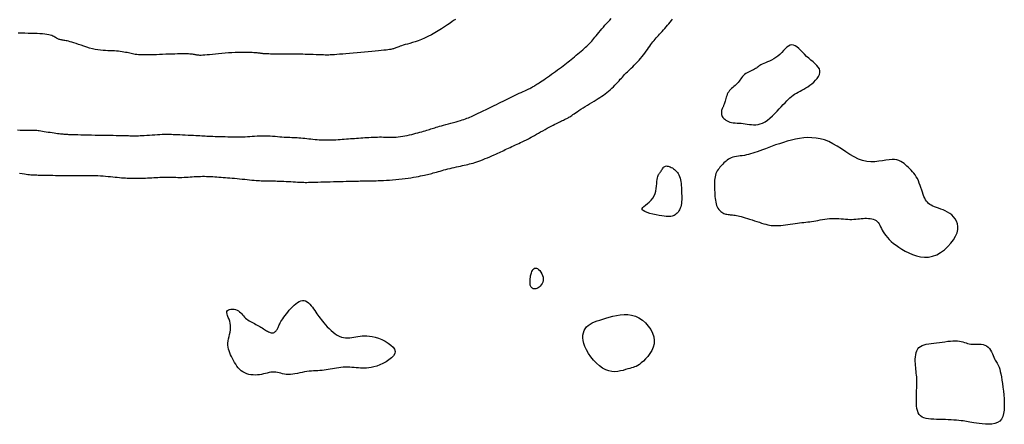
# Model space of a CAD drawing. Header units: millimetres. Extents: x 32690613 to 32693367, y 5343692 to 5344708.
# Tile 470 of 656: x 32692852 to 32692882, y 5344162 to 5344174. Entities that reach past the tile are written whole.
import ezdxf

# ---------------------------------------------------------------- set-up
doc = ezdxf.new("R2010")
doc.units = ezdxf.units.MM
doc.header["$LTSCALE"] = 20
for name, color, linetype in [('02-DGM_HL_491.00', 62, 'Continuous'), ('02-DGM_HL_491.50', 72, 'Continuous'), ('02-DGM_HL_492.00', 82, 'Continuous'), ('02-DGM_HL_492.50', 92, 'Continuous')]:
    doc.layers.add(name, color=color, linetype=linetype)

msp = doc.modelspace()

# ---------------------------------------------------------------- linework, layer by layer
at = {"layer": '02-DGM_HL_491.00', "elevation": 491, "flags": 128}
msp.add_lwpolyline([(32692865.487, 5344174.234), (32692865.445, 5344174.207), (32692865.391, 5344174.17), (32692865.325, 5344174.125), (32692865.248, 5344174.072), (32692865.161, 5344174.014), (32692865.067, 5344173.952), (32692864.968, 5344173.889), (32692864.866, 5344173.827), (32692864.762, 5344173.768), (32692864.658, 5344173.714), (32692864.557, 5344173.666), (32692864.459, 5344173.625), (32692864.364, 5344173.589), (32692864.274, 5344173.559), (32692864.189, 5344173.532), (32692864.11, 5344173.509), (32692864.037, 5344173.489), (32692863.972, 5344173.471), (32692863.914, 5344173.453), (32692863.862, 5344173.437), (32692863.818, 5344173.422), (32692863.779, 5344173.408), (32692863.744, 5344173.396), (32692863.714, 5344173.384), (32692863.687, 5344173.374), (32692863.663, 5344173.364), (32692863.641, 5344173.356), (32692863.618, 5344173.349), (32692863.595, 5344173.342), (32692863.568, 5344173.336), (32692863.536, 5344173.33), (32692863.497, 5344173.323), (32692863.451, 5344173.316), (32692863.394, 5344173.309), (32692863.326, 5344173.301), (32692863.248, 5344173.292), (32692863.161, 5344173.282), (32692863.065, 5344173.272), (32692862.964, 5344173.261), (32692862.856, 5344173.251), (32692862.745, 5344173.24), (32692862.632, 5344173.23), (32692862.516, 5344173.22), (32692862.402, 5344173.211), (32692862.29, 5344173.202), (32692862.182, 5344173.193), (32692862.082, 5344173.186), (32692861.989, 5344173.179), (32692861.907, 5344173.173), (32692861.838, 5344173.168), (32692861.782, 5344173.164), (32692861.738, 5344173.161), (32692861.701, 5344173.159), (32692861.667, 5344173.158), (32692861.634, 5344173.157), (32692861.599, 5344173.158), (32692861.556, 5344173.158), (32692861.504, 5344173.16), (32692861.439, 5344173.162), (32692861.363, 5344173.164), (32692861.281, 5344173.166), (32692861.195, 5344173.169), (32692861.108, 5344173.171), (32692861.025, 5344173.174), (32692860.947, 5344173.176), (32692860.878, 5344173.179), (32692860.822, 5344173.181), (32692860.774, 5344173.182), (32692860.734, 5344173.184), (32692860.696, 5344173.185), (32692860.659, 5344173.186), (32692860.619, 5344173.186), (32692860.574, 5344173.187), (32692860.519, 5344173.187), (32692860.454, 5344173.187), (32692860.379, 5344173.187), (32692860.298, 5344173.187), (32692860.215, 5344173.187), (32692860.13, 5344173.188), (32692860.049, 5344173.188), (32692859.973, 5344173.188), (32692859.905, 5344173.189), (32692859.848, 5344173.19), (32692859.8, 5344173.191), (32692859.761, 5344173.193), (32692859.729, 5344173.195), (32692859.701, 5344173.197), (32692859.678, 5344173.199), (32692859.656, 5344173.202), (32692859.635, 5344173.205), (32692859.613, 5344173.208), (32692859.589, 5344173.212), (32692859.562, 5344173.215), (32692859.531, 5344173.218), (32692859.495, 5344173.222), (32692859.452, 5344173.225), (32692859.402, 5344173.228), (32692859.344, 5344173.23), (32692859.277, 5344173.233), (32692859.202, 5344173.234), (32692859.119, 5344173.235), (32692859.03, 5344173.235), (32692858.937, 5344173.234), (32692858.839, 5344173.231), (32692858.739, 5344173.227), (32692858.637, 5344173.221), (32692858.534, 5344173.214), (32692858.433, 5344173.205), (32692858.333, 5344173.195), (32692858.237, 5344173.186), (32692858.146, 5344173.176), (32692858.062, 5344173.167), (32692857.985, 5344173.159), (32692857.918, 5344173.153), (32692857.861, 5344173.15), (32692857.812, 5344173.148), (32692857.772, 5344173.148), (32692857.737, 5344173.15), (32692857.707, 5344173.152), (32692857.681, 5344173.156), (32692857.655, 5344173.16), (32692857.63, 5344173.165), (32692857.603, 5344173.17), (32692857.575, 5344173.175), (32692857.543, 5344173.179), (32692857.507, 5344173.183), (32692857.467, 5344173.187), (32692857.421, 5344173.19), (32692857.37, 5344173.192), (32692857.311, 5344173.193), (32692857.244, 5344173.193), (32692857.171, 5344173.192), (32692857.092, 5344173.191), (32692857.009, 5344173.188), (32692856.921, 5344173.186), (32692856.83, 5344173.182), (32692856.738, 5344173.179), (32692856.644, 5344173.175), (32692856.551, 5344173.172), (32692856.458, 5344173.168), (32692856.368, 5344173.165), (32692856.28, 5344173.163), (32692856.196, 5344173.161), (32692856.117, 5344173.161), (32692856.044, 5344173.161), (32692855.978, 5344173.163), (32692855.919, 5344173.167), (32692855.866, 5344173.172), (32692855.819, 5344173.178), (32692855.775, 5344173.185), (32692855.734, 5344173.193), (32692855.694, 5344173.202), (32692855.654, 5344173.211), (32692855.612, 5344173.22), (32692855.568, 5344173.23), (32692855.521, 5344173.239), (32692855.471, 5344173.248), (32692855.419, 5344173.257), (32692855.365, 5344173.264), (32692855.308, 5344173.271), (32692855.248, 5344173.277), (32692855.187, 5344173.281), (32692855.123, 5344173.284), (32692855.057, 5344173.286), (32692854.988, 5344173.288), (32692854.917, 5344173.291), (32692854.844, 5344173.296), (32692854.768, 5344173.303), (32692854.689, 5344173.313), (32692854.607, 5344173.328), (32692854.522, 5344173.347), (32692854.436, 5344173.37), (32692854.35, 5344173.396), (32692854.264, 5344173.423), (32692854.182, 5344173.451), (32692854.103, 5344173.478), (32692854.029, 5344173.503), (32692853.962, 5344173.526), (32692853.902, 5344173.544), (32692853.85, 5344173.56), (32692853.804, 5344173.572), (32692853.763, 5344173.582), (32692853.727, 5344173.59), (32692853.695, 5344173.596), (32692853.666, 5344173.601), (32692853.639, 5344173.605), (32692853.613, 5344173.61), (32692853.589, 5344173.614), (32692853.565, 5344173.618), (32692853.543, 5344173.624), (32692853.521, 5344173.63), (32692853.499, 5344173.637), (32692853.478, 5344173.646), (32692853.456, 5344173.657), (32692853.435, 5344173.669), (32692853.412, 5344173.684), (32692853.388, 5344173.699), (32692853.36, 5344173.714), (32692853.329, 5344173.73), (32692853.293, 5344173.745), (32692853.251, 5344173.759), (32692853.202, 5344173.771), (32692853.145, 5344173.781), (32692853.082, 5344173.789), (32692853.012, 5344173.795), (32692852.935, 5344173.8), (32692852.853, 5344173.804), (32692852.766, 5344173.808), (32692852.674, 5344173.81), (32692852.578, 5344173.813), (32692852.478, 5344173.816), (32692852.377, 5344173.818), (32692852.277, 5344173.821)], dxfattribs=at)
at = {"layer": '02-DGM_HL_491.50', "elevation": 491.5, "flags": 128}
msp.add_lwpolyline([(32692852.258, 5344170.895), (32692852.342, 5344170.893), (32692852.419, 5344170.89), (32692852.487, 5344170.888), (32692852.544, 5344170.887), (32692852.591, 5344170.887), (32692852.628, 5344170.887), (32692852.657, 5344170.887), (32692852.681, 5344170.887), (32692852.7, 5344170.888), (32692852.716, 5344170.889), (32692852.73, 5344170.89), (32692852.745, 5344170.89), (32692852.76, 5344170.89), (32692852.777, 5344170.89), (32692852.797, 5344170.889), (32692852.82, 5344170.887), (32692852.847, 5344170.884), (32692852.88, 5344170.88), (32692852.918, 5344170.874), (32692852.964, 5344170.868), (32692853.014, 5344170.86), (32692853.07, 5344170.852), (32692853.128, 5344170.842), (32692853.187, 5344170.833), (32692853.248, 5344170.824), (32692853.307, 5344170.815), (32692853.364, 5344170.807), (32692853.418, 5344170.799), (32692853.469, 5344170.792), (32692853.515, 5344170.787), (32692853.558, 5344170.781), (32692853.597, 5344170.777), (32692853.632, 5344170.774), (32692853.662, 5344170.771), (32692853.689, 5344170.768), (32692853.711, 5344170.766), (32692853.731, 5344170.765), (32692853.751, 5344170.764), (32692853.773, 5344170.763), (32692853.801, 5344170.762), (32692853.836, 5344170.761), (32692853.88, 5344170.76), (32692853.936, 5344170.758), (32692854.005, 5344170.756), (32692854.087, 5344170.754), (32692854.178, 5344170.752), (32692854.278, 5344170.749), (32692854.384, 5344170.746), (32692854.495, 5344170.744), (32692854.608, 5344170.741), (32692854.721, 5344170.739), (32692854.832, 5344170.737), (32692854.941, 5344170.736), (32692855.046, 5344170.734), (32692855.146, 5344170.733), (32692855.239, 5344170.732), (32692855.325, 5344170.731), (32692855.403, 5344170.729), (32692855.471, 5344170.728), (32692855.528, 5344170.727), (32692855.576, 5344170.725), (32692855.616, 5344170.723), (32692855.649, 5344170.722), (32692855.677, 5344170.72), (32692855.701, 5344170.719), (32692855.723, 5344170.718), (32692855.743, 5344170.717), (32692855.764, 5344170.717), (32692855.787, 5344170.717), (32692855.812, 5344170.717), (32692855.841, 5344170.718), (32692855.876, 5344170.719), (32692855.916, 5344170.722), (32692855.965, 5344170.724), (32692856.023, 5344170.728), (32692856.09, 5344170.732), (32692856.164, 5344170.736), (32692856.244, 5344170.741), (32692856.326, 5344170.746), (32692856.408, 5344170.751), (32692856.488, 5344170.756), (32692856.563, 5344170.759), (32692856.629, 5344170.763), (32692856.687, 5344170.765), (32692856.737, 5344170.766), (32692856.782, 5344170.766), (32692856.824, 5344170.766), (32692856.867, 5344170.765), (32692856.912, 5344170.763), (32692856.962, 5344170.761), (32692857.02, 5344170.759), (32692857.087, 5344170.756), (32692857.163, 5344170.753), (32692857.243, 5344170.749), (32692857.327, 5344170.746), (32692857.412, 5344170.742), (32692857.495, 5344170.738), (32692857.575, 5344170.734), (32692857.648, 5344170.731), (32692857.713, 5344170.727), (32692857.771, 5344170.724), (32692857.825, 5344170.72), (32692857.875, 5344170.717), (32692857.925, 5344170.714), (32692857.976, 5344170.711), (32692858.031, 5344170.709), (32692858.09, 5344170.706), (32692858.156, 5344170.704), (32692858.227, 5344170.702), (32692858.303, 5344170.7), (32692858.38, 5344170.698), (32692858.458, 5344170.696), (32692858.535, 5344170.694), (32692858.609, 5344170.692), (32692858.679, 5344170.691), (32692858.743, 5344170.689), (32692858.803, 5344170.687), (32692858.859, 5344170.686), (32692858.914, 5344170.685), (32692858.967, 5344170.684), (32692859.022, 5344170.685), (32692859.079, 5344170.687), (32692859.139, 5344170.689), (32692859.204, 5344170.693), (32692859.273, 5344170.698), (32692859.345, 5344170.703), (32692859.42, 5344170.708), (32692859.497, 5344170.713), (32692859.575, 5344170.717), (32692859.654, 5344170.719), (32692859.733, 5344170.72), (32692859.811, 5344170.719), (32692859.888, 5344170.715), (32692859.964, 5344170.71), (32692860.038, 5344170.705), (32692860.11, 5344170.698), (32692860.18, 5344170.692), (32692860.247, 5344170.686), (32692860.311, 5344170.681), (32692860.372, 5344170.677), (32692860.431, 5344170.674), (32692860.488, 5344170.672), (32692860.543, 5344170.67), (32692860.597, 5344170.668), (32692860.652, 5344170.666), (32692860.706, 5344170.663), (32692860.762, 5344170.66), (32692860.819, 5344170.655), (32692860.878, 5344170.65), (32692860.938, 5344170.643), (32692860.999, 5344170.637), (32692861.06, 5344170.63), (32692861.123, 5344170.623), (32692861.185, 5344170.617), (32692861.248, 5344170.611), (32692861.311, 5344170.606), (32692861.373, 5344170.601), (32692861.436, 5344170.598), (32692861.499, 5344170.595), (32692861.562, 5344170.593), (32692861.625, 5344170.592), (32692861.688, 5344170.592), (32692861.751, 5344170.593), (32692861.814, 5344170.596), (32692861.878, 5344170.599), (32692861.941, 5344170.603), (32692862.005, 5344170.607), (32692862.068, 5344170.612), (32692862.131, 5344170.617), (32692862.194, 5344170.622), (32692862.257, 5344170.627), (32692862.319, 5344170.632), (32692862.381, 5344170.637), (32692862.442, 5344170.641), (32692862.504, 5344170.645), (32692862.565, 5344170.65), (32692862.627, 5344170.654), (32692862.689, 5344170.658), (32692862.751, 5344170.662), (32692862.814, 5344170.666), (32692862.877, 5344170.67), (32692862.94, 5344170.674), (32692863.003, 5344170.677), (32692863.067, 5344170.68), (32692863.13, 5344170.682), (32692863.193, 5344170.683), (32692863.256, 5344170.683), (32692863.318, 5344170.682), (32692863.38, 5344170.68), (32692863.442, 5344170.679), (32692863.505, 5344170.678), (32692863.568, 5344170.677), (32692863.632, 5344170.678), (32692863.696, 5344170.681), (32692863.762, 5344170.686), (32692863.829, 5344170.694), (32692863.896, 5344170.704), (32692863.964, 5344170.717), (32692864.032, 5344170.731), (32692864.1, 5344170.746), (32692864.166, 5344170.762), (32692864.231, 5344170.779), (32692864.294, 5344170.795), (32692864.355, 5344170.811), (32692864.413, 5344170.827), (32692864.469, 5344170.842), (32692864.522, 5344170.857), (32692864.573, 5344170.871), (32692864.621, 5344170.885), (32692864.666, 5344170.898), (32692864.709, 5344170.911), (32692864.749, 5344170.924), (32692864.788, 5344170.937), (32692864.826, 5344170.949), (32692864.866, 5344170.962), (32692864.908, 5344170.975), (32692864.955, 5344170.99), (32692865.006, 5344171.005), (32692865.064, 5344171.022), (32692865.13, 5344171.04), (32692865.201, 5344171.06), (32692865.276, 5344171.08), (32692865.353, 5344171.101), (32692865.43, 5344171.122), (32692865.505, 5344171.142), (32692865.575, 5344171.162), (32692865.639, 5344171.18), (32692865.695, 5344171.197), (32692865.745, 5344171.213), (32692865.791, 5344171.229), (32692865.834, 5344171.246), (32692865.878, 5344171.263), (32692865.925, 5344171.283), (32692865.975, 5344171.306), (32692866.033, 5344171.332), (32692866.098, 5344171.363), (32692866.171, 5344171.397), (32692866.249, 5344171.433), (32692866.33, 5344171.472), (32692866.413, 5344171.511), (32692866.497, 5344171.551), (32692866.578, 5344171.591), (32692866.656, 5344171.629), (32692866.729, 5344171.665), (32692866.798, 5344171.7), (32692866.864, 5344171.733), (32692866.927, 5344171.765), (32692866.988, 5344171.797), (32692867.048, 5344171.827), (32692867.108, 5344171.857), (32692867.169, 5344171.887), (32692867.231, 5344171.916), (32692867.293, 5344171.946), (32692867.356, 5344171.975), (32692867.417, 5344172.003), (32692867.475, 5344172.03), (32692867.531, 5344172.056), (32692867.582, 5344172.079), (32692867.628, 5344172.1), (32692867.669, 5344172.119), (32692867.704, 5344172.136), (32692867.735, 5344172.152), (32692867.763, 5344172.166), (32692867.789, 5344172.18), (32692867.813, 5344172.193), (32692867.838, 5344172.207), (32692867.863, 5344172.222), (32692867.889, 5344172.238), (32692867.918, 5344172.255), (32692867.949, 5344172.275), (32692867.983, 5344172.297), (32692868.021, 5344172.321), (32692868.062, 5344172.348), (32692868.107, 5344172.378), (32692868.156, 5344172.412), (32692868.21, 5344172.449), (32692868.267, 5344172.489), (32692868.327, 5344172.531), (32692868.389, 5344172.575), (32692868.452, 5344172.62), (32692868.514, 5344172.665), (32692868.575, 5344172.709), (32692868.633, 5344172.753), (32692868.689, 5344172.794), (32692868.742, 5344172.834), (32692868.792, 5344172.872), (32692868.841, 5344172.91), (32692868.889, 5344172.948), (32692868.937, 5344172.987), (32692868.985, 5344173.025), (32692869.034, 5344173.065), (32692869.085, 5344173.107), (32692869.135, 5344173.149), (32692869.186, 5344173.192), (32692869.237, 5344173.235), (32692869.286, 5344173.277), (32692869.333, 5344173.318), (32692869.377, 5344173.357), (32692869.418, 5344173.393), (32692869.454, 5344173.427), (32692869.488, 5344173.458), (32692869.519, 5344173.488), (32692869.548, 5344173.518), (32692869.577, 5344173.549), (32692869.606, 5344173.581), (32692869.636, 5344173.615), (32692869.669, 5344173.653), (32692869.703, 5344173.696), (32692869.741, 5344173.741), (32692869.781, 5344173.79), (32692869.823, 5344173.842), (32692869.867, 5344173.894), (32692869.912, 5344173.948), (32692869.958, 5344174.003), (32692870.005, 5344174.057), (32692870.053, 5344174.109), (32692870.1, 5344174.161), (32692870.147, 5344174.211), (32692870.192, 5344174.259)], dxfattribs=at)
at = {"layer": '02-DGM_HL_492.00', "elevation": 492, "flags": 128}
msp.add_lwpolyline([(32692852.325, 5344169.59), (32692852.4, 5344169.577), (32692852.467, 5344169.566), (32692852.526, 5344169.557), (32692852.577, 5344169.55), (32692852.622, 5344169.545), (32692852.661, 5344169.542), (32692852.696, 5344169.539), (32692852.728, 5344169.538), (32692852.758, 5344169.537), (32692852.788, 5344169.536), (32692852.818, 5344169.536), (32692852.849, 5344169.535), (32692852.883, 5344169.534), (32692852.92, 5344169.534), (32692852.96, 5344169.533), (32692853.006, 5344169.532), (32692853.058, 5344169.531), (32692853.117, 5344169.53), (32692853.183, 5344169.529), (32692853.256, 5344169.527), (32692853.332, 5344169.526), (32692853.41, 5344169.524), (32692853.489, 5344169.523), (32692853.567, 5344169.522), (32692853.641, 5344169.521), (32692853.71, 5344169.52), (32692853.773, 5344169.519), (32692853.83, 5344169.519), (32692853.884, 5344169.519), (32692853.935, 5344169.519), (32692853.986, 5344169.519), (32692854.039, 5344169.519), (32692854.094, 5344169.52), (32692854.154, 5344169.52), (32692854.219, 5344169.521), (32692854.29, 5344169.521), (32692854.364, 5344169.522), (32692854.442, 5344169.521), (32692854.522, 5344169.52), (32692854.604, 5344169.519), (32692854.685, 5344169.516), (32692854.765, 5344169.512), (32692854.844, 5344169.507), (32692854.921, 5344169.501), (32692854.996, 5344169.494), (32692855.069, 5344169.486), (32692855.14, 5344169.479), (32692855.208, 5344169.471), (32692855.274, 5344169.464), (32692855.338, 5344169.458), (32692855.4, 5344169.452), (32692855.46, 5344169.447), (32692855.518, 5344169.444), (32692855.576, 5344169.441), (32692855.633, 5344169.438), (32692855.691, 5344169.437), (32692855.749, 5344169.436), (32692855.809, 5344169.436), (32692855.87, 5344169.437), (32692855.933, 5344169.438), (32692855.996, 5344169.439), (32692856.061, 5344169.441), (32692856.125, 5344169.443), (32692856.189, 5344169.446), (32692856.253, 5344169.449), (32692856.316, 5344169.452), (32692856.378, 5344169.455), (32692856.439, 5344169.459), (32692856.499, 5344169.462), (32692856.558, 5344169.465), (32692856.618, 5344169.467), (32692856.677, 5344169.469), (32692856.736, 5344169.47), (32692856.796, 5344169.47), (32692856.856, 5344169.47), (32692856.917, 5344169.468), (32692856.978, 5344169.467), (32692857.04, 5344169.465), (32692857.102, 5344169.463), (32692857.165, 5344169.462), (32692857.227, 5344169.462), (32692857.29, 5344169.464), (32692857.352, 5344169.466), (32692857.414, 5344169.47), (32692857.477, 5344169.474), (32692857.539, 5344169.479), (32692857.601, 5344169.484), (32692857.663, 5344169.488), (32692857.725, 5344169.492), (32692857.787, 5344169.494), (32692857.849, 5344169.495), (32692857.911, 5344169.495), (32692857.973, 5344169.494), (32692858.034, 5344169.491), (32692858.096, 5344169.488), (32692858.158, 5344169.485), (32692858.221, 5344169.481), (32692858.283, 5344169.476), (32692858.346, 5344169.472), (32692858.41, 5344169.467), (32692858.474, 5344169.463), (32692858.54, 5344169.458), (32692858.606, 5344169.453), (32692858.675, 5344169.447), (32692858.745, 5344169.441), (32692858.818, 5344169.434), (32692858.893, 5344169.427), (32692858.969, 5344169.42), (32692859.046, 5344169.412), (32692859.123, 5344169.404), (32692859.198, 5344169.396), (32692859.271, 5344169.389), (32692859.341, 5344169.382), (32692859.406, 5344169.376), (32692859.466, 5344169.372), (32692859.522, 5344169.368), (32692859.573, 5344169.364), (32692859.621, 5344169.362), (32692859.666, 5344169.36), (32692859.709, 5344169.359), (32692859.75, 5344169.358), (32692859.79, 5344169.357), (32692859.83, 5344169.357), (32692859.87, 5344169.357), (32692859.911, 5344169.357), (32692859.955, 5344169.357), (32692860.001, 5344169.356), (32692860.05, 5344169.355), (32692860.105, 5344169.353), (32692860.164, 5344169.351), (32692860.23, 5344169.349), (32692860.3, 5344169.345), (32692860.373, 5344169.341), (32692860.446, 5344169.337), (32692860.519, 5344169.333), (32692860.59, 5344169.329), (32692860.657, 5344169.325), (32692860.717, 5344169.321), (32692860.771, 5344169.318), (32692860.819, 5344169.316), (32692860.864, 5344169.314), (32692860.907, 5344169.313), (32692860.951, 5344169.312), (32692860.998, 5344169.312), (32692861.05, 5344169.313), (32692861.108, 5344169.314), (32692861.175, 5344169.315), (32692861.249, 5344169.317), (32692861.331, 5344169.32), (32692861.418, 5344169.323), (32692861.509, 5344169.326), (32692861.605, 5344169.329), (32692861.702, 5344169.332), (32692861.801, 5344169.335), (32692861.901, 5344169.337), (32692861.999, 5344169.34), (32692862.095, 5344169.342), (32692862.188, 5344169.344), (32692862.276, 5344169.346), (32692862.359, 5344169.347), (32692862.434, 5344169.349), (32692862.501, 5344169.351), (32692862.559, 5344169.353), (32692862.609, 5344169.355), (32692862.651, 5344169.357), (32692862.687, 5344169.358), (32692862.719, 5344169.36), (32692862.747, 5344169.361), (32692862.772, 5344169.362), (32692862.796, 5344169.363), (32692862.82, 5344169.363), (32692862.845, 5344169.363), (32692862.873, 5344169.362), (32692862.904, 5344169.362), (32692862.94, 5344169.362), (32692862.982, 5344169.362), (32692863.031, 5344169.362), (32692863.089, 5344169.363), (32692863.156, 5344169.365), (32692863.231, 5344169.367), (32692863.314, 5344169.37), (32692863.402, 5344169.375), (32692863.494, 5344169.38), (32692863.589, 5344169.387), (32692863.685, 5344169.394), (32692863.78, 5344169.404), (32692863.875, 5344169.414), (32692863.967, 5344169.426), (32692864.056, 5344169.439), (32692864.141, 5344169.452), (32692864.223, 5344169.466), (32692864.3, 5344169.479), (32692864.371, 5344169.492), (32692864.436, 5344169.505), (32692864.495, 5344169.517), (32692864.549, 5344169.528), (32692864.598, 5344169.538), (32692864.644, 5344169.549), (32692864.688, 5344169.56), (32692864.731, 5344169.571), (32692864.775, 5344169.582), (32692864.82, 5344169.595), (32692864.868, 5344169.608), (32692864.919, 5344169.623), (32692864.972, 5344169.639), (32692865.027, 5344169.655), (32692865.083, 5344169.671), (32692865.142, 5344169.687), (32692865.202, 5344169.704), (32692865.263, 5344169.72), (32692865.326, 5344169.735), (32692865.389, 5344169.75), (32692865.452, 5344169.765), (32692865.515, 5344169.779), (32692865.577, 5344169.793), (32692865.638, 5344169.806), (32692865.698, 5344169.819), (32692865.755, 5344169.831), (32692865.81, 5344169.843), (32692865.863, 5344169.856), (32692865.916, 5344169.868), (32692865.968, 5344169.882), (32692866.021, 5344169.896), (32692866.075, 5344169.913), (32692866.132, 5344169.931), (32692866.192, 5344169.952), (32692866.255, 5344169.975), (32692866.322, 5344170.001), (32692866.389, 5344170.028), (32692866.458, 5344170.057), (32692866.525, 5344170.085), (32692866.591, 5344170.114), (32692866.654, 5344170.142), (32692866.712, 5344170.168), (32692866.766, 5344170.193), (32692866.815, 5344170.216), (32692866.862, 5344170.237), (32692866.906, 5344170.258), (32692866.95, 5344170.279), (32692866.994, 5344170.3), (32692867.039, 5344170.321), (32692867.086, 5344170.343), (32692867.136, 5344170.367), (32692867.189, 5344170.391), (32692867.244, 5344170.416), (32692867.298, 5344170.441), (32692867.352, 5344170.465), (32692867.405, 5344170.489), (32692867.454, 5344170.512), (32692867.501, 5344170.534), (32692867.542, 5344170.554), (32692867.581, 5344170.572), (32692867.617, 5344170.591), (32692867.653, 5344170.609), (32692867.69, 5344170.629), (32692867.729, 5344170.65), (32692867.772, 5344170.673), (32692867.82, 5344170.7), (32692867.873, 5344170.73), (32692867.932, 5344170.763), (32692867.995, 5344170.798), (32692868.06, 5344170.835), (32692868.127, 5344170.872), (32692868.194, 5344170.909), (32692868.259, 5344170.945), (32692868.322, 5344170.979), (32692868.382, 5344171.011), (32692868.437, 5344171.04), (32692868.489, 5344171.067), (32692868.537, 5344171.091), (32692868.582, 5344171.114), (32692868.623, 5344171.134), (32692868.661, 5344171.152), (32692868.695, 5344171.168), (32692868.726, 5344171.182), (32692868.754, 5344171.195), (32692868.78, 5344171.207), (32692868.804, 5344171.218), (32692868.826, 5344171.229), (32692868.849, 5344171.24), (32692868.871, 5344171.252), (32692868.893, 5344171.265), (32692868.917, 5344171.28), (32692868.942, 5344171.296), (32692868.969, 5344171.315), (32692869, 5344171.336), (32692869.034, 5344171.359), (32692869.072, 5344171.385), (32692869.115, 5344171.414), (32692869.164, 5344171.447), (32692869.218, 5344171.482), (32692869.278, 5344171.52), (32692869.341, 5344171.561), (32692869.407, 5344171.602), (32692869.475, 5344171.645), (32692869.542, 5344171.687), (32692869.61, 5344171.728), (32692869.675, 5344171.768), (32692869.737, 5344171.806), (32692869.796, 5344171.842), (32692869.853, 5344171.878), (32692869.908, 5344171.913), (32692869.961, 5344171.948), (32692870.013, 5344171.985), (32692870.064, 5344172.023), (32692870.113, 5344172.064), (32692870.163, 5344172.108), (32692870.211, 5344172.153), (32692870.258, 5344172.2), (32692870.304, 5344172.248), (32692870.348, 5344172.294), (32692870.39, 5344172.34), (32692870.43, 5344172.383), (32692870.466, 5344172.424), (32692870.499, 5344172.46), (32692870.53, 5344172.494), (32692870.56, 5344172.525), (32692870.589, 5344172.555), (32692870.618, 5344172.585), (32692870.649, 5344172.616), (32692870.682, 5344172.648), (32692870.717, 5344172.683), (32692870.757, 5344172.721), (32692870.8, 5344172.762), (32692870.845, 5344172.806), (32692870.891, 5344172.853), (32692870.939, 5344172.901), (32692870.987, 5344172.952), (32692871.035, 5344173.004), (32692871.081, 5344173.057), (32692871.126, 5344173.11), (32692871.168, 5344173.164), (32692871.209, 5344173.219), (32692871.248, 5344173.272), (32692871.286, 5344173.324), (32692871.322, 5344173.375), (32692871.357, 5344173.424), (32692871.391, 5344173.471), (32692871.424, 5344173.515), (32692871.455, 5344173.557), (32692871.487, 5344173.596), (32692871.519, 5344173.635), (32692871.551, 5344173.673), (32692871.584, 5344173.711), (32692871.619, 5344173.75), (32692871.655, 5344173.789), (32692871.693, 5344173.831), (32692871.732, 5344173.873), (32692871.773, 5344173.917), (32692871.814, 5344173.962), (32692871.855, 5344174.008), (32692871.896, 5344174.055), (32692871.936, 5344174.102), (32692871.975, 5344174.149), (32692872.011, 5344174.197), (32692872.046, 5344174.245)], dxfattribs=at)
at = {"layer": '02-DGM_HL_492.50', "elevation": 492.5, "flags": 128}
for points in [[(32692873.742, 5344172.051), (32692873.718, 5344172.013), (32692873.699, 5344171.972), (32692873.682, 5344171.929), (32692873.667, 5344171.886), (32692873.655, 5344171.844), (32692873.644, 5344171.803), (32692873.634, 5344171.765), (32692873.625, 5344171.731), (32692873.616, 5344171.702), (32692873.607, 5344171.676), (32692873.598, 5344171.654), (32692873.589, 5344171.634), (32692873.58, 5344171.616), (32692873.571, 5344171.597), (32692873.561, 5344171.578), (32692873.552, 5344171.558), (32692873.543, 5344171.535), (32692873.535, 5344171.51), (32692873.528, 5344171.483), (32692873.523, 5344171.455), (32692873.52, 5344171.425), (32692873.521, 5344171.395), (32692873.525, 5344171.364), (32692873.535, 5344171.333), (32692873.549, 5344171.303), (32692873.568, 5344171.273), (32692873.592, 5344171.244), (32692873.621, 5344171.217), (32692873.654, 5344171.192), (32692873.691, 5344171.169), (32692873.733, 5344171.15), (32692873.779, 5344171.134), (32692873.828, 5344171.122), (32692873.88, 5344171.114), (32692873.936, 5344171.107), (32692873.994, 5344171.103), (32692874.053, 5344171.099), (32692874.114, 5344171.095), (32692874.177, 5344171.09), (32692874.239, 5344171.083), (32692874.302, 5344171.074), (32692874.366, 5344171.064), (32692874.429, 5344171.056), (32692874.494, 5344171.051), (32692874.56, 5344171.051), (32692874.627, 5344171.059), (32692874.696, 5344171.076), (32692874.767, 5344171.103), (32692874.839, 5344171.144), (32692874.913, 5344171.195), (32692874.987, 5344171.254), (32692875.061, 5344171.32), (32692875.133, 5344171.389), (32692875.202, 5344171.461), (32692875.269, 5344171.531), (32692875.331, 5344171.598), (32692875.389, 5344171.66), (32692875.442, 5344171.718), (32692875.493, 5344171.77), (32692875.541, 5344171.818), (32692875.589, 5344171.862), (32692875.636, 5344171.903), (32692875.684, 5344171.941), (32692875.733, 5344171.975), (32692875.786, 5344172.007), (32692875.84, 5344172.038), (32692875.896, 5344172.068), (32692875.954, 5344172.098), (32692876.014, 5344172.13), (32692876.074, 5344172.164), (32692876.135, 5344172.202), (32692876.195, 5344172.243), (32692876.256, 5344172.29), (32692876.314, 5344172.341), (32692876.368, 5344172.395), (32692876.415, 5344172.451), (32692876.453, 5344172.509), (32692876.481, 5344172.568), (32692876.495, 5344172.626), (32692876.495, 5344172.683), (32692876.479, 5344172.738), (32692876.447, 5344172.792), (32692876.404, 5344172.844), (32692876.351, 5344172.897), (32692876.291, 5344172.949), (32692876.227, 5344173.003), (32692876.161, 5344173.059), (32692876.095, 5344173.118), (32692876.031, 5344173.179), (32692875.97, 5344173.241), (32692875.912, 5344173.3), (32692875.856, 5344173.355), (32692875.802, 5344173.401), (32692875.749, 5344173.437), (32692875.698, 5344173.46), (32692875.647, 5344173.467), (32692875.598, 5344173.457), (32692875.548, 5344173.43), (32692875.498, 5344173.392), (32692875.448, 5344173.344), (32692875.396, 5344173.29), (32692875.342, 5344173.234), (32692875.286, 5344173.178), (32692875.227, 5344173.126), (32692875.165, 5344173.08), (32692875.101, 5344173.04), (32692875.036, 5344173.005), (32692874.972, 5344172.975), (32692874.911, 5344172.948), (32692874.853, 5344172.925), (32692874.799, 5344172.903), (32692874.753, 5344172.882), (32692874.713, 5344172.862), (32692874.68, 5344172.842), (32692874.652, 5344172.822), (32692874.627, 5344172.803), (32692874.603, 5344172.784), (32692874.579, 5344172.766), (32692874.554, 5344172.748), (32692874.525, 5344172.731), (32692874.492, 5344172.715), (32692874.456, 5344172.698), (32692874.417, 5344172.681), (32692874.376, 5344172.663), (32692874.335, 5344172.644), (32692874.295, 5344172.623), (32692874.256, 5344172.599), (32692874.22, 5344172.572), (32692874.187, 5344172.542), (32692874.158, 5344172.509), (32692874.13, 5344172.474), (32692874.104, 5344172.438), (32692874.079, 5344172.402), (32692874.053, 5344172.365), (32692874.026, 5344172.33), (32692873.997, 5344172.297), (32692873.966, 5344172.265), (32692873.933, 5344172.236), (32692873.899, 5344172.207), (32692873.864, 5344172.179), (32692873.831, 5344172.15), (32692873.798, 5344172.119), (32692873.768, 5344172.087)], [(32692875.249, 5344168.008), (32692875.314, 5344168.013), (32692875.383, 5344168.021), (32692875.454, 5344168.03), (32692875.528, 5344168.041), (32692875.602, 5344168.052), (32692875.676, 5344168.063), (32692875.748, 5344168.073), (32692875.818, 5344168.083), (32692875.884, 5344168.091), (32692875.948, 5344168.097), (32692876.009, 5344168.103), (32692876.069, 5344168.109), (32692876.128, 5344168.115), (32692876.187, 5344168.122), (32692876.247, 5344168.129), (32692876.308, 5344168.139), (32692876.371, 5344168.15), (32692876.436, 5344168.163), (32692876.503, 5344168.176), (32692876.571, 5344168.189), (32692876.641, 5344168.201), (32692876.711, 5344168.211), (32692876.782, 5344168.219), (32692876.853, 5344168.224), (32692876.924, 5344168.225), (32692876.996, 5344168.222), (32692877.066, 5344168.218), (32692877.136, 5344168.212), (32692877.205, 5344168.206), (32692877.273, 5344168.2), (32692877.338, 5344168.196), (32692877.402, 5344168.194), (32692877.464, 5344168.194), (32692877.523, 5344168.197), (32692877.581, 5344168.201), (32692877.637, 5344168.206), (32692877.692, 5344168.212), (32692877.746, 5344168.218), (32692877.8, 5344168.223), (32692877.854, 5344168.226), (32692877.907, 5344168.227), (32692877.96, 5344168.225), (32692878.012, 5344168.22), (32692878.061, 5344168.211), (32692878.108, 5344168.199), (32692878.152, 5344168.182), (32692878.192, 5344168.16), (32692878.227, 5344168.133), (32692878.257, 5344168.1), (32692878.283, 5344168.062), (32692878.307, 5344168.02), (32692878.33, 5344167.973), (32692878.353, 5344167.923), (32692878.379, 5344167.871), (32692878.409, 5344167.816), (32692878.444, 5344167.76), (32692878.485, 5344167.703), (32692878.533, 5344167.646), (32692878.588, 5344167.587), (32692878.651, 5344167.529), (32692878.72, 5344167.47), (32692878.797, 5344167.411), (32692878.882, 5344167.351), (32692878.974, 5344167.293), (32692879.074, 5344167.234), (32692879.181, 5344167.179), (32692879.293, 5344167.131), (32692879.41, 5344167.091), (32692879.53, 5344167.063), (32692879.652, 5344167.049), (32692879.776, 5344167.054), (32692879.9, 5344167.079), (32692880.023, 5344167.126), (32692880.142, 5344167.193), (32692880.255, 5344167.275), (32692880.36, 5344167.37), (32692880.453, 5344167.472), (32692880.532, 5344167.579), (32692880.595, 5344167.687), (32692880.639, 5344167.791), (32692880.663, 5344167.889), (32692880.666, 5344167.98), (32692880.653, 5344168.063), (32692880.626, 5344168.14), (32692880.586, 5344168.209), (32692880.536, 5344168.272), (32692880.479, 5344168.327), (32692880.416, 5344168.375), (32692880.351, 5344168.416), (32692880.284, 5344168.451), (32692880.216, 5344168.481), (32692880.149, 5344168.507), (32692880.083, 5344168.531), (32692880.02, 5344168.553), (32692879.961, 5344168.574), (32692879.907, 5344168.597), (32692879.859, 5344168.621), (32692879.817, 5344168.647), (32692879.779, 5344168.677), (32692879.746, 5344168.71), (32692879.716, 5344168.747), (32692879.689, 5344168.789), (32692879.664, 5344168.836), (32692879.64, 5344168.889), (32692879.617, 5344168.949), (32692879.595, 5344169.013), (32692879.572, 5344169.081), (32692879.549, 5344169.152), (32692879.525, 5344169.222), (32692879.499, 5344169.292), (32692879.472, 5344169.36), (32692879.441, 5344169.424), (32692879.408, 5344169.482), (32692879.373, 5344169.536), (32692879.335, 5344169.587), (32692879.296, 5344169.633), (32692879.255, 5344169.677), (32692879.212, 5344169.72), (32692879.17, 5344169.76), (32692879.126, 5344169.8), (32692879.083, 5344169.84), (32692879.038, 5344169.879), (32692878.991, 5344169.914), (32692878.94, 5344169.946), (32692878.884, 5344169.972), (32692878.822, 5344169.992), (32692878.752, 5344170.003), (32692878.674, 5344170.005), (32692878.586, 5344169.997), (32692878.489, 5344169.982), (32692878.384, 5344169.964), (32692878.273, 5344169.948), (32692878.156, 5344169.936), (32692878.035, 5344169.933), (32692877.911, 5344169.943), (32692877.785, 5344169.97), (32692877.659, 5344170.017), (32692877.531, 5344170.079), (32692877.403, 5344170.154), (32692877.275, 5344170.235), (32692877.146, 5344170.32), (32692877.018, 5344170.402), (32692876.89, 5344170.477), (32692876.762, 5344170.542), (32692876.635, 5344170.592), (32692876.509, 5344170.628), (32692876.383, 5344170.65), (32692876.257, 5344170.661), (32692876.132, 5344170.662), (32692876.007, 5344170.653), (32692875.883, 5344170.637), (32692875.759, 5344170.614), (32692875.635, 5344170.586), (32692875.512, 5344170.554), (32692875.392, 5344170.518), (32692875.274, 5344170.48), (32692875.16, 5344170.442), (32692875.052, 5344170.403), (32692874.949, 5344170.365), (32692874.853, 5344170.328), (32692874.764, 5344170.295), (32692874.682, 5344170.264), (32692874.605, 5344170.237), (32692874.534, 5344170.212), (32692874.466, 5344170.19), (32692874.401, 5344170.17), (32692874.338, 5344170.153), (32692874.276, 5344170.139), (32692874.214, 5344170.127), (32692874.153, 5344170.118), (32692874.092, 5344170.109), (32692874.033, 5344170.1), (32692873.976, 5344170.091), (32692873.921, 5344170.08), (32692873.869, 5344170.068), (32692873.821, 5344170.052), (32692873.777, 5344170.033), (32692873.736, 5344170.01), (32692873.698, 5344169.985), (32692873.663, 5344169.957), (32692873.63, 5344169.927), (32692873.598, 5344169.897), (32692873.568, 5344169.865), (32692873.538, 5344169.832), (32692873.508, 5344169.8), (32692873.478, 5344169.767), (32692873.45, 5344169.733), (32692873.423, 5344169.697), (32692873.398, 5344169.66), (32692873.376, 5344169.621), (32692873.357, 5344169.578), (32692873.341, 5344169.533), (32692873.329, 5344169.483), (32692873.321, 5344169.431), (32692873.315, 5344169.376), (32692873.313, 5344169.318), (32692873.312, 5344169.258), (32692873.313, 5344169.197), (32692873.315, 5344169.135), (32692873.317, 5344169.073), (32692873.32, 5344169.011), (32692873.323, 5344168.949), (32692873.327, 5344168.888), (32692873.332, 5344168.829), (32692873.339, 5344168.771), (32692873.349, 5344168.717), (32692873.361, 5344168.665), (32692873.377, 5344168.617), (32692873.396, 5344168.572), (32692873.418, 5344168.532), (32692873.444, 5344168.496), (32692873.471, 5344168.464), (32692873.501, 5344168.436), (32692873.531, 5344168.412), (32692873.563, 5344168.391), (32692873.595, 5344168.375), (32692873.626, 5344168.362), (32692873.658, 5344168.353), (32692873.69, 5344168.347), (32692873.723, 5344168.342), (32692873.756, 5344168.338), (32692873.79, 5344168.336), (32692873.824, 5344168.333), (32692873.86, 5344168.33), (32692873.898, 5344168.325), (32692873.937, 5344168.32), (32692873.979, 5344168.312), (32692874.023, 5344168.303), (32692874.071, 5344168.292), (32692874.122, 5344168.278), (32692874.178, 5344168.263), (32692874.239, 5344168.245), (32692874.305, 5344168.224), (32692874.374, 5344168.201), (32692874.447, 5344168.177), (32692874.521, 5344168.153), (32692874.594, 5344168.129), (32692874.667, 5344168.105), (32692874.736, 5344168.083), (32692874.802, 5344168.064), (32692874.863, 5344168.047), (32692874.92, 5344168.033), (32692874.974, 5344168.021), (32692875.026, 5344168.013), (32692875.079, 5344168.008), (32692875.133, 5344168.005), (32692875.189, 5344168.005)], [(32692872.318, 5344169.034), (32692872.32, 5344168.972), (32692872.322, 5344168.91), (32692872.323, 5344168.849), (32692872.322, 5344168.789), (32692872.319, 5344168.732), (32692872.314, 5344168.676), (32692872.306, 5344168.624), (32692872.294, 5344168.574), (32692872.278, 5344168.529), (32692872.259, 5344168.487), (32692872.237, 5344168.449), (32692872.212, 5344168.415), (32692872.185, 5344168.384), (32692872.156, 5344168.358), (32692872.126, 5344168.335), (32692872.096, 5344168.316), (32692872.065, 5344168.302), (32692872.032, 5344168.291), (32692871.997, 5344168.283), (32692871.956, 5344168.28), (32692871.91, 5344168.28), (32692871.857, 5344168.284), (32692871.794, 5344168.291), (32692871.721, 5344168.302), (32692871.637, 5344168.316), (32692871.546, 5344168.333), (32692871.454, 5344168.354), (32692871.364, 5344168.376), (32692871.281, 5344168.402), (32692871.212, 5344168.429), (32692871.16, 5344168.457), (32692871.13, 5344168.487), (32692871.126, 5344168.519), (32692871.144, 5344168.552), (32692871.18, 5344168.587), (32692871.229, 5344168.627), (32692871.285, 5344168.67), (32692871.344, 5344168.718), (32692871.4, 5344168.773), (32692871.45, 5344168.833), (32692871.489, 5344168.901), (32692871.517, 5344168.974), (32692871.537, 5344169.049), (32692871.551, 5344169.126), (32692871.56, 5344169.201), (32692871.567, 5344169.273), (32692871.572, 5344169.339), (32692871.578, 5344169.397), (32692871.587, 5344169.446), (32692871.598, 5344169.486), (32692871.61, 5344169.519), (32692871.624, 5344169.547), (32692871.639, 5344169.57), (32692871.655, 5344169.591), (32692871.671, 5344169.611), (32692871.686, 5344169.632), (32692871.7, 5344169.654), (32692871.714, 5344169.678), (32692871.728, 5344169.702), (32692871.743, 5344169.725), (32692871.758, 5344169.747), (32692871.774, 5344169.766), (32692871.792, 5344169.783), (32692871.813, 5344169.795), (32692871.835, 5344169.803), (32692871.86, 5344169.807), (32692871.887, 5344169.806), (32692871.916, 5344169.8), (32692871.946, 5344169.792), (32692871.976, 5344169.78), (32692872.008, 5344169.764), (32692872.04, 5344169.746), (32692872.072, 5344169.725), (32692872.103, 5344169.701), (32692872.134, 5344169.675), (32692872.164, 5344169.645), (32692872.191, 5344169.612), (32692872.217, 5344169.575), (32692872.239, 5344169.535), (32692872.258, 5344169.49), (32692872.274, 5344169.442), (32692872.286, 5344169.39), (32692872.296, 5344169.336), (32692872.303, 5344169.278), (32692872.308, 5344169.219), (32692872.312, 5344169.158), (32692872.315, 5344169.096)], [(32692867.773, 5344166.549), (32692867.783, 5344166.582), (32692867.796, 5344166.615), (32692867.812, 5344166.647), (32692867.83, 5344166.676), (32692867.851, 5344166.7), (32692867.875, 5344166.717), (32692867.902, 5344166.725), (32692867.933, 5344166.722), (32692867.965, 5344166.707), (32692868, 5344166.68), (32692868.034, 5344166.645), (32692868.066, 5344166.602), (32692868.094, 5344166.554), (32692868.117, 5344166.503), (32692868.133, 5344166.449), (32692868.14, 5344166.397), (32692868.137, 5344166.346), (32692868.125, 5344166.298), (32692868.106, 5344166.253), (32692868.08, 5344166.213), (32692868.051, 5344166.177), (32692868.018, 5344166.147), (32692867.985, 5344166.123), (32692867.951, 5344166.106), (32692867.919, 5344166.096), (32692867.889, 5344166.092), (32692867.862, 5344166.094), (32692867.837, 5344166.101), (32692867.814, 5344166.113), (32692867.795, 5344166.128), (32692867.778, 5344166.146), (32692867.765, 5344166.165), (32692867.756, 5344166.186), (32692867.749, 5344166.208), (32692867.745, 5344166.231), (32692867.744, 5344166.254), (32692867.743, 5344166.278), (32692867.744, 5344166.301), (32692867.746, 5344166.325), (32692867.747, 5344166.348), (32692867.748, 5344166.371), (32692867.749, 5344166.393), (32692867.75, 5344166.416), (32692867.752, 5344166.44), (32692867.754, 5344166.465), (32692867.759, 5344166.491), (32692867.765, 5344166.519)], [(32692858.618, 5344164.459), (32692858.624, 5344164.522), (32692858.636, 5344164.587), (32692858.651, 5344164.654), (32692858.667, 5344164.721), (32692858.681, 5344164.789), (32692858.693, 5344164.856), (32692858.698, 5344164.924), (32692858.697, 5344164.99), (32692858.687, 5344165.055), (32692858.67, 5344165.118), (32692858.649, 5344165.178), (32692858.627, 5344165.235), (32692858.607, 5344165.288), (32692858.592, 5344165.335), (32692858.585, 5344165.377), (32692858.588, 5344165.412), (32692858.603, 5344165.44), (32692858.63, 5344165.461), (32692858.665, 5344165.475), (32692858.707, 5344165.483), (32692858.752, 5344165.484), (32692858.8, 5344165.479), (32692858.847, 5344165.468), (32692858.892, 5344165.452), (32692858.932, 5344165.43), (32692858.968, 5344165.404), (32692859.001, 5344165.374), (32692859.032, 5344165.342), (32692859.061, 5344165.309), (32692859.09, 5344165.276), (32692859.12, 5344165.243), (32692859.151, 5344165.212), (32692859.185, 5344165.183), (32692859.221, 5344165.156), (32692859.258, 5344165.132), (32692859.297, 5344165.109), (32692859.337, 5344165.087), (32692859.378, 5344165.066), (32692859.418, 5344165.045), (32692859.459, 5344165.023), (32692859.499, 5344165.002), (32692859.539, 5344164.98), (32692859.578, 5344164.958), (32692859.615, 5344164.936), (32692859.652, 5344164.914), (32692859.688, 5344164.892), (32692859.722, 5344164.872), (32692859.755, 5344164.851), (32692859.786, 5344164.832), (32692859.816, 5344164.815), (32692859.844, 5344164.799), (32692859.871, 5344164.786), (32692859.897, 5344164.775), (32692859.922, 5344164.768), (32692859.946, 5344164.765), (32692859.97, 5344164.765), (32692859.992, 5344164.771), (32692860.014, 5344164.78), (32692860.034, 5344164.793), (32692860.053, 5344164.808), (32692860.071, 5344164.826), (32692860.088, 5344164.846), (32692860.102, 5344164.867), (32692860.115, 5344164.888), (32692860.126, 5344164.909), (32692860.135, 5344164.931), (32692860.144, 5344164.954), (32692860.154, 5344164.978), (32692860.165, 5344165.005), (32692860.179, 5344165.035), (32692860.195, 5344165.068), (32692860.216, 5344165.105), (32692860.241, 5344165.146), (32692860.27, 5344165.191), (32692860.304, 5344165.239), (32692860.341, 5344165.29), (32692860.382, 5344165.342), (32692860.425, 5344165.395), (32692860.47, 5344165.448), (32692860.517, 5344165.5), (32692860.566, 5344165.551), (32692860.616, 5344165.599), (32692860.666, 5344165.643), (32692860.717, 5344165.681), (32692860.767, 5344165.712), (32692860.817, 5344165.734), (32692860.867, 5344165.745), (32692860.915, 5344165.745), (32692860.961, 5344165.732), (32692861.006, 5344165.708), (32692861.049, 5344165.674), (32692861.091, 5344165.633), (32692861.13, 5344165.587), (32692861.168, 5344165.538), (32692861.204, 5344165.487), (32692861.238, 5344165.437), (32692861.271, 5344165.39), (32692861.302, 5344165.344), (32692861.333, 5344165.3), (32692861.365, 5344165.256), (32692861.398, 5344165.211), (32692861.434, 5344165.165), (32692861.473, 5344165.117), (32692861.516, 5344165.065), (32692861.564, 5344165.01), (32692861.616, 5344164.953), (32692861.671, 5344164.896), (32692861.73, 5344164.84), (32692861.791, 5344164.786), (32692861.853, 5344164.738), (32692861.917, 5344164.696), (32692861.981, 5344164.663), (32692862.044, 5344164.639), (32692862.107, 5344164.624), (32692862.17, 5344164.616), (32692862.233, 5344164.615), (32692862.295, 5344164.618), (32692862.357, 5344164.626), (32692862.42, 5344164.635), (32692862.482, 5344164.647), (32692862.544, 5344164.658), (32692862.607, 5344164.668), (32692862.673, 5344164.675), (32692862.741, 5344164.679), (32692862.814, 5344164.678), (32692862.891, 5344164.671), (32692862.975, 5344164.657), (32692863.066, 5344164.634), (32692863.164, 5344164.602), (32692863.266, 5344164.561), (32692863.365, 5344164.513), (32692863.458, 5344164.458), (32692863.54, 5344164.399), (32692863.605, 5344164.336), (32692863.649, 5344164.271), (32692863.666, 5344164.204), (32692863.654, 5344164.138), (32692863.616, 5344164.072), (32692863.556, 5344164.008), (32692863.48, 5344163.948), (32692863.392, 5344163.892), (32692863.298, 5344163.842), (32692863.202, 5344163.799), (32692863.109, 5344163.763), (32692863.024, 5344163.736), (32692862.946, 5344163.717), (32692862.874, 5344163.705), (32692862.806, 5344163.698), (32692862.742, 5344163.696), (32692862.679, 5344163.698), (32692862.618, 5344163.702), (32692862.555, 5344163.707), (32692862.492, 5344163.712), (32692862.427, 5344163.717), (32692862.361, 5344163.722), (32692862.294, 5344163.725), (32692862.227, 5344163.727), (32692862.16, 5344163.727), (32692862.093, 5344163.725), (32692862.027, 5344163.721), (32692861.961, 5344163.713), (32692861.897, 5344163.704), (32692861.833, 5344163.692), (32692861.77, 5344163.68), (32692861.707, 5344163.668), (32692861.645, 5344163.656), (32692861.583, 5344163.645), (32692861.52, 5344163.637), (32692861.458, 5344163.631), (32692861.395, 5344163.626), (32692861.332, 5344163.623), (32692861.268, 5344163.62), (32692861.203, 5344163.617), (32692861.137, 5344163.613), (32692861.07, 5344163.606), (32692861.001, 5344163.598), (32692860.93, 5344163.585), (32692860.858, 5344163.571), (32692860.786, 5344163.556), (32692860.714, 5344163.541), (32692860.642, 5344163.527), (32692860.573, 5344163.516), (32692860.506, 5344163.509), (32692860.441, 5344163.507), (32692860.38, 5344163.511), (32692860.323, 5344163.52), (32692860.268, 5344163.531), (32692860.215, 5344163.545), (32692860.163, 5344163.558), (32692860.112, 5344163.57), (32692860.062, 5344163.579), (32692860.012, 5344163.583), (32692859.962, 5344163.582), (32692859.91, 5344163.575), (32692859.858, 5344163.565), (32692859.804, 5344163.552), (32692859.749, 5344163.538), (32692859.692, 5344163.524), (32692859.633, 5344163.512), (32692859.572, 5344163.501), (32692859.508, 5344163.494), (32692859.444, 5344163.492), (32692859.378, 5344163.494), (32692859.313, 5344163.5), (32692859.249, 5344163.512), (32692859.187, 5344163.53), (32692859.127, 5344163.554), (32692859.071, 5344163.584), (32692859.02, 5344163.621), (32692858.972, 5344163.664), (32692858.929, 5344163.712), (32692858.888, 5344163.763), (32692858.851, 5344163.818), (32692858.816, 5344163.875), (32692858.783, 5344163.933), (32692858.753, 5344163.991), (32692858.723, 5344164.049), (32692858.696, 5344164.106), (32692858.672, 5344164.163), (32692858.651, 5344164.22), (32692858.635, 5344164.278), (32692858.623, 5344164.337), (32692858.617, 5344164.397)], [(32692870.693, 5344163.675), (32692870.627, 5344163.655), (32692870.555, 5344163.634), (32692870.476, 5344163.615), (32692870.393, 5344163.601), (32692870.306, 5344163.594), (32692870.215, 5344163.598), (32692870.121, 5344163.615), (32692870.026, 5344163.649), (32692869.931, 5344163.701), (32692869.836, 5344163.77), (32692869.745, 5344163.852), (32692869.658, 5344163.944), (32692869.578, 5344164.043), (32692869.507, 5344164.146), (32692869.447, 5344164.249), (32692869.398, 5344164.35), (32692869.364, 5344164.445), (32692869.343, 5344164.535), (32692869.335, 5344164.619), (32692869.338, 5344164.697), (32692869.352, 5344164.768), (32692869.376, 5344164.833), (32692869.409, 5344164.892), (32692869.45, 5344164.944), (32692869.499, 5344164.989), (32692869.555, 5344165.029), (32692869.618, 5344165.064), (32692869.687, 5344165.096), (32692869.764, 5344165.125), (32692869.847, 5344165.153), (32692869.936, 5344165.18), (32692870.032, 5344165.209), (32692870.134, 5344165.238), (32692870.241, 5344165.266), (32692870.352, 5344165.291), (32692870.465, 5344165.31), (32692870.58, 5344165.32), (32692870.695, 5344165.318), (32692870.81, 5344165.302), (32692870.922, 5344165.268), (32692871.031, 5344165.216), (32692871.135, 5344165.148), (32692871.23, 5344165.065), (32692871.314, 5344164.971), (32692871.385, 5344164.869), (32692871.44, 5344164.761), (32692871.477, 5344164.65), (32692871.493, 5344164.54), (32692871.486, 5344164.432), (32692871.459, 5344164.329), (32692871.417, 5344164.231), (32692871.362, 5344164.139), (32692871.3, 5344164.054), (32692871.233, 5344163.979), (32692871.166, 5344163.913), (32692871.102, 5344163.858), (32692871.045, 5344163.814), (32692870.993, 5344163.78), (32692870.945, 5344163.755), (32692870.899, 5344163.735), (32692870.852, 5344163.719), (32692870.803, 5344163.705), (32692870.751, 5344163.691)], [(32692880.021, 5344164.465), (32692880.105, 5344164.476), (32692880.19, 5344164.488), (32692880.274, 5344164.5), (32692880.357, 5344164.511), (32692880.437, 5344164.52), (32692880.514, 5344164.526), (32692880.586, 5344164.529), (32692880.652, 5344164.527), (32692880.711, 5344164.519), (32692880.765, 5344164.508), (32692880.816, 5344164.493), (32692880.863, 5344164.478), (32692880.91, 5344164.462), (32692880.957, 5344164.447), (32692881.006, 5344164.435), (32692881.059, 5344164.426), (32692881.116, 5344164.423), (32692881.176, 5344164.423), (32692881.239, 5344164.423), (32692881.302, 5344164.423), (32692881.364, 5344164.421), (32692881.424, 5344164.413), (32692881.481, 5344164.398), (32692881.532, 5344164.374), (32692881.577, 5344164.339), (32692881.616, 5344164.295), (32692881.65, 5344164.246), (32692881.68, 5344164.192), (32692881.706, 5344164.136), (32692881.73, 5344164.081), (32692881.752, 5344164.029), (32692881.772, 5344163.983), (32692881.793, 5344163.943), (32692881.813, 5344163.909), (32692881.832, 5344163.877), (32692881.852, 5344163.846), (32692881.871, 5344163.812), (32692881.889, 5344163.774), (32692881.908, 5344163.728), (32692881.926, 5344163.672), (32692881.944, 5344163.604), (32692881.962, 5344163.525), (32692881.978, 5344163.436), (32692881.994, 5344163.339), (32692882.01, 5344163.234), (32692882.024, 5344163.124), (32692882.037, 5344163.01), (32692882.048, 5344162.893), (32692882.058, 5344162.774), (32692882.065, 5344162.656), (32692882.066, 5344162.541), (32692882.06, 5344162.432), (32692882.045, 5344162.331), (32692882.02, 5344162.24), (32692881.982, 5344162.163), (32692881.929, 5344162.101), (32692881.861, 5344162.056), (32692881.78, 5344162.026), (32692881.69, 5344162.01), (32692881.594, 5344162.004), (32692881.496, 5344162.006), (32692881.399, 5344162.015), (32692881.307, 5344162.026), (32692881.223, 5344162.039), (32692881.15, 5344162.051), (32692881.086, 5344162.062), (32692881.029, 5344162.072), (32692880.976, 5344162.081), (32692880.926, 5344162.089), (32692880.875, 5344162.097), (32692880.821, 5344162.104), (32692880.761, 5344162.111), (32692880.695, 5344162.118), (32692880.621, 5344162.125), (32692880.543, 5344162.131), (32692880.46, 5344162.137), (32692880.373, 5344162.142), (32692880.285, 5344162.146), (32692880.196, 5344162.15), (32692880.106, 5344162.152), (32692880.019, 5344162.154), (32692879.933, 5344162.155), (32692879.851, 5344162.159), (32692879.774, 5344162.165), (32692879.702, 5344162.177), (32692879.638, 5344162.195), (32692879.581, 5344162.22), (32692879.532, 5344162.255), (32692879.494, 5344162.3), (32692879.464, 5344162.355), (32692879.443, 5344162.417), (32692879.428, 5344162.486), (32692879.418, 5344162.559), (32692879.413, 5344162.637), (32692879.411, 5344162.716), (32692879.411, 5344162.795), (32692879.413, 5344162.874), (32692879.415, 5344162.951), (32692879.418, 5344163.027), (32692879.42, 5344163.101), (32692879.422, 5344163.173), (32692879.423, 5344163.243), (32692879.424, 5344163.31), (32692879.422, 5344163.374), (32692879.419, 5344163.435), (32692879.414, 5344163.493), (32692879.408, 5344163.55), (32692879.401, 5344163.607), (32692879.395, 5344163.663), (32692879.389, 5344163.721), (32692879.383, 5344163.78), (32692879.379, 5344163.842), (32692879.377, 5344163.906), (32692879.377, 5344163.973), (32692879.381, 5344164.04), (32692879.389, 5344164.106), (32692879.403, 5344164.168), (32692879.423, 5344164.227), (32692879.45, 5344164.279), (32692879.486, 5344164.323), (32692879.53, 5344164.359), (32692879.583, 5344164.387), (32692879.643, 5344164.408), (32692879.71, 5344164.424), (32692879.782, 5344164.436), (32692879.858, 5344164.447), (32692879.938, 5344164.456)]]:
    msp.add_lwpolyline(points, close=True, dxfattribs=at)

doc.saveas('drawing.dxf')
